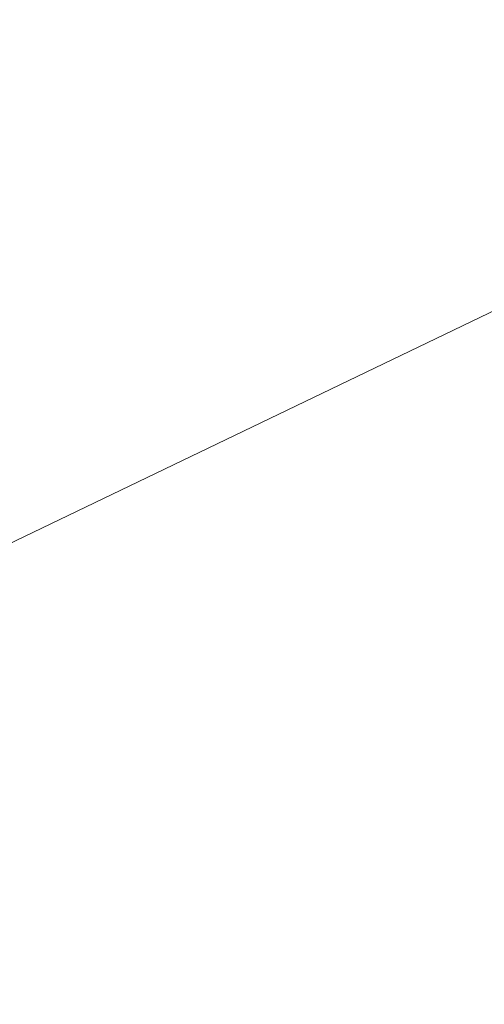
# Model space of a CAD drawing. Header units: millimetres. Extents: x 162876 to 168130, y 402614 to 405602.
# Tile 301 of 656: x 165473.8084 to 165473.8406, y 403895.438 to 403895.5063. Entities that reach past the tile are written whole.
import ezdxf

# ---------------------------------------------------------------- set-up
doc = ezdxf.new("R2010")
doc.units = ezdxf.units.MM
for name, color, linetype, lineweight in [('X-CA190022.004-UO-KAD_Percelen$0$B-WE-KG-GRENS_PERCEEL-GV', 150, 'Continuous', 9), ('X-CA190022.004-UO-OPB_Opbreek_v0.1$0$V-WE-VH-VERHARDING_ASFALT-A-200', 252, 'Continuous', 18), ('X-CA190022.004-UO-OPB_Opbreek_v0.1$0$V-WE-VH-VERHARDING_TEGEL-A-200', 252, 'Continuous', 18)]:
    doc.layers.add(name, color=color, linetype=linetype, lineweight=lineweight)

msp = doc.modelspace()

# ---------------------------------------------------------------- hatches: boundary and pattern name
at = {"layer": 'X-CA190022.004-UO-OPB_Opbreek_v0.1$0$V-WE-VH-VERHARDING_ASFALT-A-200'}
h = msp.add_hatch(dxfattribs=at)
h.set_pattern_fill('AVH-ASFALT', color=256, scale=0.5, pattern_type=2)
h.set_pattern_definition([(60, (0, 0), (-0.4330127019, 0.25), []), (120, (0, 0), (-0.4330127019, -0.25), [])])
h.paths.add_polyline_path([(165477.821448, 403897.432441), (165475.246651, 403899.702275, 0.004276), (165472.863639, 403896.952031, 0.032193), (165469.977908, 403892.845151), (165472.94293, 403891.034844, -0.014076), (165474.001639, 403892.649031, -0.027384)])
at = {"layer": 'X-CA190022.004-UO-OPB_Opbreek_v0.1$0$V-WE-VH-VERHARDING_TEGEL-A-200'}
h = msp.add_hatch(dxfattribs=at)
h.set_pattern_fill('AVH-TEGEL_300X300_HALFST-SO', color=256, scale=2, pattern_type=2)
h.set_pattern_definition([(0, (0, 0), (0.6, 0.3), [0.6, -0.6]), (90, (0, 0), (-0.6, 4e-17), [])])
edge = h.paths.add_edge_path()
edge.add_line((165468.510544, 403879.879525), (165470.312323, 403879.37847))
edge.add_line((165470.312323, 403879.37847), (165470.353403, 403879.578931))
edge.add_arc((165621.534713, 403843.81993), 155.352807, 166.26285307, 166.69237155, ccw=False)
edge.add_arc((165501.669235, 403873.130012), 31.955832, 144.7191787, 166.2762362, ccw=False)
edge.add_arc((165508.158293, 403869.431458), 39.396019, 137.8468137, 145.7790772, ccw=False)
edge.add_line((165478.951929, 403895.87072), (165480.045349, 403897.030165))
edge.add_line((165480.045349, 403897.030165), (165509.515678, 403928.288515))
edge.add_line((165509.515678, 403928.288515), (165514.017974, 403932.910872))
edge.add_arc((165515.301741, 403931.404942), 1.978858, 52.137805, 130.446741, ccw=False)
edge.add_line((165516.516293, 403932.96723), (165517.006554, 403932.534358))
edge.add_line((165517.006554, 403932.534358), (165524.086096, 403926.283535))
edge.add_line((165524.086096, 403926.283535), (165525.346145, 403927.724242))
edge.add_line((165525.346145, 403927.724242), (165518.026815, 403934.162222))
edge.add_arc((165515.301119, 403931.480556), 3.82371, 44.533483, 128.013722)
edge.add_line((165512.946286, 403934.493116), (165512.225699, 403933.765562))
edge.add_line((165512.225699, 403933.765562), (165509.750409, 403931.291272))
edge.add_line((165509.750409, 403931.291272), (165480.243235, 403899.964148))
edge.add_line((165480.243235, 403899.964148), (165478.004972, 403897.58893))
edge.add_arc((165523.179644, 403857.292491), 60.53556, 138.26659171, 144.36717477)
edge.add_arc((165502.04626, 403872.999735), 34.211194, 145.1279781, 166.3901482)
edge.add_arc((165598.904766, 403848.730962), 134.062994, 166.05011523, 166.56496182)

# ---------------------------------------------------------------- linework, layer by layer
at = {"layer": 'X-CA190022.004-UO-KAD_Percelen$0$B-WE-KG-GRENS_PERCEEL-GV', "flags": 128}
msp.add_lwpolyline([(165206.02, 403764.38), (165414.648, 403867.011), (165488.008, 403902.301), (165500.095, 403908.046), (165516.162, 403915.666), (165529.8, 403922.245), (165525.447, 403925.461), (165439.548, 403884.215), (165377.01, 403853.973), (165312.395, 403823.042), (165261.19, 403798.093), (165219.371, 403778.022), (165203.794, 403770.499)], close=True, dxfattribs=at)
msp.add_lwpolyline([(165497.474, 403741.197), (165497.667, 403757.082), (165501.252, 403778.269), (165482.14, 403813.619), (165476.531, 403838.4), (165471.394, 403861.093), (165490.886, 403870.6), (165502.278, 403876.156), (165512.515, 403881.147), (165488.008, 403902.301), (165414.648, 403867.011), (165432.29, 403842.158), (165433.171, 403842.55), (165456.543, 403853.918), (165459.871, 403852.29), (165465.213, 403828.507), (165469.095, 403811.313), (165472.909, 403794.011), (165474.352, 403787.415), (165476.721, 403776.593), (165481.531, 403755.119), (165484.652, 403736.3)], dxfattribs=at)

doc.saveas('drawing.dxf')
